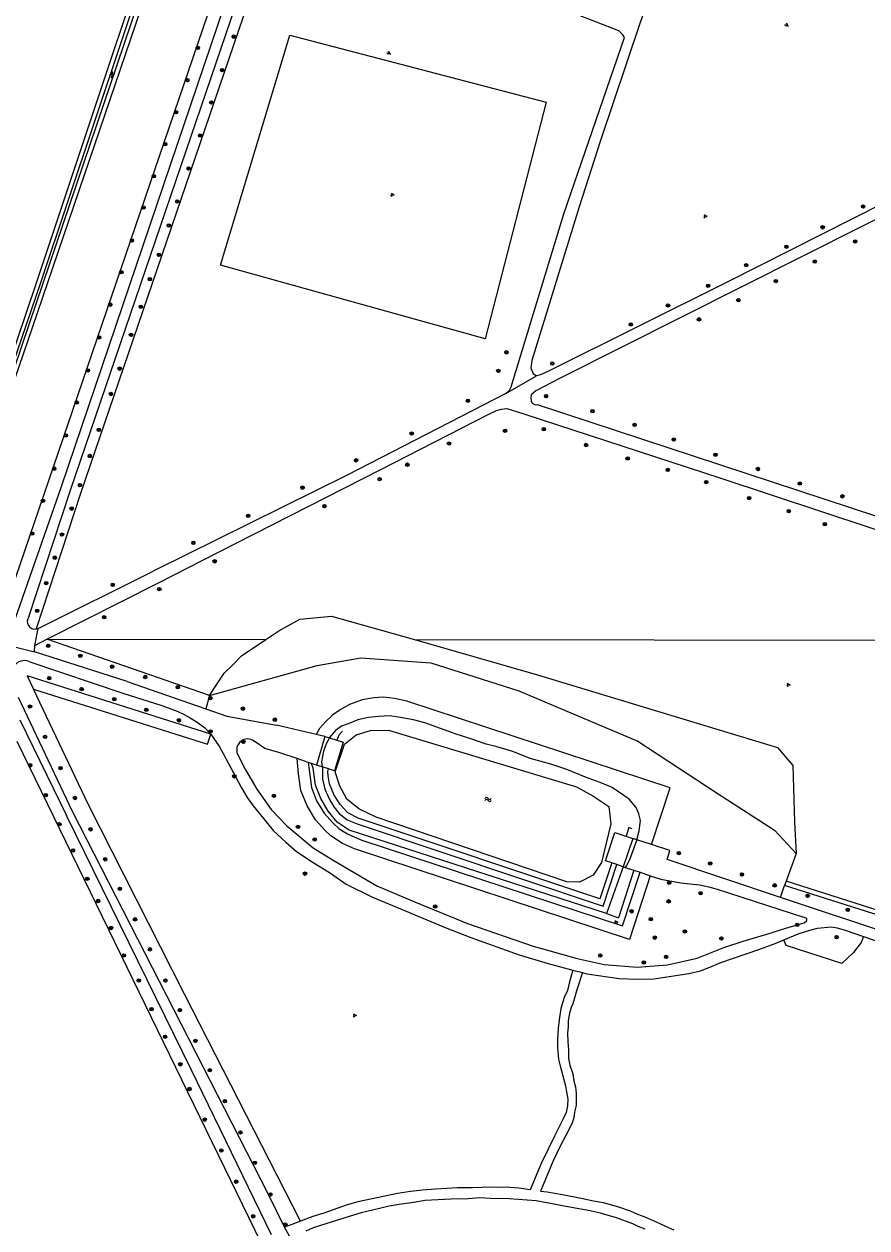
# Model space of a CAD drawing. Extents: x 128999 to 131010, y 395498 to 399007.
# Drawn here: x 130086.4 to 130283, y 397242.2 to 397522.8 of the extents above; entities that cross this region are included whole.
import ezdxf

# ---------------------------------------------------------------- set-up
doc = ezdxf.new("R2010")
doc.units = 0
for name, color, linetype in [('gg-knt-onverhard', 7, 'Continuous'), ('gg-kntw-beschoeiing', 7, 'Continuous'), ('gg-kntw-bovenkant insteek waterloop', 7, 'Continuous'), ('gg-kntw-waterlijn', 7, 'Continuous'), ('gg-kwrk-steiger', 7, 'Continuous'), ('gt-grn-groengrens', 7, 'Continuous'), ('gt-grn-groengrens NZ', 7, 'Continuous'), ('gt-symb-boom', 7, 'Continuous'), ('gt-symb-groenvak', 7, 'Continuous'), ('gt-symb-watersymbool', 7, 'Continuous')]:
    doc.layers.add(name, color=color, linetype=linetype)

# ---------------------------------------------------------------- blocks, each defined once
blk = doc.blocks.new('gt0-BOOM')
at = {"layer": 'gt-symb-boom'}
for radius in [0.4, 0.2]:
    blk.add_circle((0, 0), radius, dxfattribs=at)
blk = doc.blocks.new('gt0-GRVAK')
at = {"layer": 'gt-symb-groenvak'}
for p, q in [((-0.11, 0.19), (-0.23, 0.24)), ((-0.18, 0.15), (0.09, 0.15)), ((-0.09, 0.21), (-0.16, 0.32)), ((-0.05, 0.21), (-0.05, 0.39)), ((0, 0.21), (0.06, 0.32)), ((0.01, 0.19), (0.13, 0.24)), ((0.26, -0.05), (0.2, 0.06)), ((0.31, -0.05), (0.31, 0.13)), ((0.35, -0.05), (0.41, 0.06)), ((-0.24, -0.23), (-0.36, -0.18)), ((-0.32, -0.26), (-0.05, -0.26)), ((-0.23, -0.21), (-0.29, -0.1)), ((-0.18, -0.2), (-0.18, -0.02)), ((-0.14, -0.21), (-0.07, -0.1)), ((-0.12, -0.23), (0, -0.18)), ((0.24, -0.07), (0.12, -0.02)), ((0.17, -0.11), (0.44, -0.11)), ((0.37, -0.07), (0.49, -0.02))]:
    blk.add_line(p, q, dxfattribs=at)
blk = doc.blocks.new('gt0-WA')
at = {"layer": 'gt-symb-watersymbool'}
for centre, start, end in [((-0.32, 0.02), 28.0725, 151.9275), ((0.43, 0.42), 208.0725, 331.9275), ((-0.32, -0.43), 28.0725, 151.9275), ((0.43, -0.03), 208.0725, 331.9275)]:
    blk.add_arc(centre, 0.425, start, end, dxfattribs=at)

msp = doc.modelspace()

# ---------------------------------------------------------------- linework, layer by layer
at = {"layer": 'gg-knt-onverhard'}
for p, q in [((130089.69, 397381.96), (130116.56, 397395.3)), ((130091.75, 397379.41), (130117.81, 397392.54)), ((130088.85, 397376.46), (130088.93, 397377.99)), ((130088.93, 397377.99), (130091.75, 397379.41)), ((130110.45, 397369.54), (130088.85, 397376.46)), ((130087.77, 397374.12), (130109.45, 397366.86)), ((130110.45, 397369.54), (130128.82, 397363.19)), ((130097.72, 397339.29), (130085.1, 397365.88)), ((130085.45, 397360.61), (130096.29, 397338.35)), ((130154.53, 397357.24), (130145.3, 397359.41)), ((130142.54, 397353.98), (130140.06, 397355.69)), ((130156.59, 397356.76), (130154.53, 397357.24)), ((130152.67, 397350.72), (130150.08, 397351.6)), ((130153.45, 397350.46), (130152.67, 397350.72)), ((130154.66, 397350.05), (130153.45, 397350.46)), ((130229.31, 397332.7), (130228.42, 397333)), ((130232.73, 397331.58), (130229.31, 397332.7)), ((130226.19, 397326.4), (130222.26, 397315.52)), ((130226.19, 397326.4), (130226.63, 397326.25)), ((130226.63, 397326.25), (130228.68, 397325.57)), ((130228.68, 397325.57), (130230.09, 397325.1)), ((130230.09, 397325.1), (130232.48, 397324.29)), ((130298.64, 397307.34), (130262.88, 397319.25))]:
    msp.add_line(p, q, dxfattribs=at)
for points in [[(130197.74, 397716.66), (130187.17, 397686.78), (130095.08, 397414.93), (130083.83, 397382.72)], [(130258.42, 397600.61), (130257.69, 397601.26), (130256.8, 397601.26), (130256.23, 397600.93), (130252.67, 397587.67), (130244, 397562.42), (130238.17, 397545.67), (130230.15, 397523.18), (130220.84, 397495.67), (130215.87, 397480.24), (130204.82, 397444.37), (130204.61, 397442.72), (130205.19, 397441.36), (130205.93, 397440.83)], [(130087.51, 397384.63), (130097.21, 397414.2), (130142.9, 397548.09)], [(130198.81, 397436.72), (130199.68, 397437.52), (130200.03, 397438.26), (130212.34, 397478.59), (130226.44, 397519.68), (130226.04, 397520.36), (130225.15, 397521.22), (130199.06, 397531.4), (130167.83, 397540.21), (130145.29, 397547.34)], [(130309.56, 397494.41), (130309.5, 397493.42), (130309.33, 397492.96), (130308.91, 397492.21), (130250.57, 397462.72), (130208.61, 397441.84), (130206.9, 397441.1), (130205.93, 397440.83)], [(130310.14, 397489.85), (130211.45, 397440.25), (130205.76, 397437.3), (130205.21, 397436.89), (130204.68, 397436.42), (130204.61, 397435.71), (130204.67, 397434.97), (130204.94, 397434.49), (130205.6, 397434.1), (130206.08, 397434.16), (130358.47, 397384.05)], [(130198.81, 397436.72), (130161.75, 397417.64), (130116.56, 397395.3)], [(130117.81, 397392.54), (130131.64, 397399.67), (130169.6, 397419.02), (130194.84, 397431.93), (130196.58, 397432.72), (130197.77, 397433.07), (130199.01, 397433.21), (130203.02, 397432), (130248.93, 397416.98), (130318.71, 397393.93), (130349.02, 397384.04), (130362.98, 397379.57), (130364.18, 397379.15)], [(130089.22, 397381.82), (130089.46, 397381.87), (130089.69, 397381.96)], [(130109.45, 397366.86), (130118.52, 397364), (130122.15, 397362.66), (130123.73, 397361.9), (130125.17, 397361.13), (130127.04, 397359.91), (130128.48, 397358.84), (130129.95, 397357.32)], [(130128.82, 397363.19), (130133.69, 397361.5), (130145.3, 397359.41)], [(130129.95, 397357.32), (130132, 397354.37), (130132.88, 397352.79), (130137.17, 397344.75), (130138.49, 397342.56), (130139.84, 397340.6), (130142.3, 397337.64), (130144.5, 397334.83), (130147.51, 397332.08), (130149.96, 397329.98), (130153.85, 397327.37), (130157.65, 397325.06), (130161.55, 397322.33), (130167.66, 397319.32), (130185.04, 397312.08), (130190.66, 397309.9), (130201.92, 397305.83), (130208.63, 397303.82), (130214.41, 397302.3)], [(130136.21, 397352.62), (130138.07, 397348.98), (130140.68, 397344.47), (130144.02, 397339.74), (130147.71, 397335.94), (130153.83, 397330.82), (130158.49, 397327.89), (130168.69, 397321.95), (130177.3, 397318.26), (130189.87, 397313.17), (130205.17, 397307.85), (130215.44, 397304.96), (130221.69, 397303.58), (130229.42, 397302.98), (130236.52, 397303.54), (130243.38, 397305.09), (130249.67, 397307.57), (130254.12, 397309.03), (130259.65, 397310.68), (130264.13, 397312.09), (130268.35, 397313.35), (130268.98, 397313.84), (130269.02, 397314.3), (130268.23, 397314.67)], [(130150.08, 397351.6), (130146.06, 397352.95), (130142.54, 397353.98)], [(130222.26, 397315.52), (130162.27, 397334.95), (130159.45, 397336.75), (130157.33, 397339.31), (130155.65, 397342.29), (130154.36, 397345.43), (130153.87, 397349.37), (130153.45, 397350.46)], [(130144.15, 397240.55), (130125.48, 397278.98), (130096.29, 397338.35)], [(130147.15, 397242.35), (130143.41, 397250), (130097.72, 397339.29)], [(130262.88, 397319.25), (130236.4, 397328.06), (130237.07, 397330.16), (130232.73, 397331.58)], [(130232.48, 397324.29), (130234.93, 397323.48), (130239.59, 397322.66), (130243.94, 397322.18), (130246.14, 397321.74), (130248.11, 397321.19), (130268.23, 397314.67)], [(130263.61, 397309.33), (130267.22, 397310.79), (130269.67, 397311.64), (130271.47, 397312.1), (130274.67, 397312.4), (130276.04, 397312.17), (130277.95, 397311.59), (130282.22, 397310.11)], [(130282.22, 397310.11), (130297.23, 397304.91), (130349.75, 397287.34)], [(130216.66, 397301.71), (130217.71, 397301.43), (130225.19, 397300.35), (130229.53, 397300.21), (130233.29, 397300.22), (130241.48, 397301.48), (130244.19, 397302.15), (130246.36, 397302.95), (130248.96, 397304.03), (130257.78, 397307.1), (130261.64, 397308.53), (130263.61, 397309.33)], [(130214.41, 397302.3), (130213.62, 397299.52), (130213.14, 397297.53), (130212.43, 397295.87), (130211.63, 397293.35), (130211.21, 397290.72), (130210.98, 397288.72), (130210.82, 397286.12), (130210.85, 397284.19), (130211.06, 397281.55), (130211.44, 397280.01), (130212.7, 397275.33), (130212.9, 397273.91), (130213.28, 397272.17), (130213.2, 397270.67), (130212.82, 397269.11), (130212.13, 397267.63), (130210.11, 397263.56), (130207.03, 397257.19), (130204.5, 397251.09), (130201.85, 397251.43), (130198.7, 397251.66), (130197.05, 397251.61), (130195.5, 397251.72), (130193.19, 397251.63), (130191.03, 397251.5), (130187.5, 397251.52), (130182.35, 397251.22), (130179.38, 397251), (130176.52, 397250.65), (130173.53, 397250.2), (130164.28, 397248.31), (130161.8, 397247.59), (130156.35, 397245.66), (130153.74, 397244.88), (130150.92, 397243.77)], [(130216.66, 397301.71), (130215.35, 397297.69), (130214.38, 397294.4), (130214.04, 397293.61), (130213.67, 397292.26), (130213.34, 397290.5), (130213.31, 397289.05), (130213.16, 397287.68), (130213.26, 397285.55), (130213.42, 397283.8), (130213.4, 397281.67), (130213.7, 397280.1), (130214.41, 397278.12), (130214.67, 397276.48), (130215.02, 397275.06), (130215.19, 397273.51), (130215.21, 397270.7), (130214.77, 397269.14), (130214.64, 397267.84), (130214.2, 397266.49), (130212.8, 397263.75), (130211.54, 397261.42), (130209.81, 397257.82), (130206.88, 397250.78), (130208.42, 397250.59), (130211.98, 397250), (130216.39, 397249.15), (130219.22, 397248.48), (130221.46, 397248.08), (130225.05, 397247.07), (130227.81, 397246.15), (130229.5, 397245.41), (130231.21, 397244.8), (130234.74, 397243.2), (130236.17, 397242.51), (130237.98, 397241.77)], [(130231.3, 397241.93), (130229.69, 397242.52), (130228.39, 397243.11), (130224.61, 397244.52), (130221.09, 397245.59), (130218.44, 397246.19), (130213.27, 397247.1), (130208.74, 397248), (130205.83, 397248.49), (130199.55, 397248.96), (130195.16, 397249.07), (130192.74, 397249.21), (130190.03, 397248.97), (130186.04, 397248.89), (130179.9, 397248.57), (130177.8, 397248.21), (130173.92, 397247.62), (130171.56, 397247.3), (130167.67, 397246.31), (130165.06, 397245.71), (130162.28, 397244.88), (130153.86, 397242.24), (130152.12, 397241.42)], [(130150.92, 397243.77), (130148.87, 397242.96), (130147.15, 397242.35)]]:
    msp.add_lwpolyline(points, dxfattribs=at)
for centre, radius, start, end in [((130088.94, 397383.57), 1.78, 143.478, 279.0048), ((130086.46, 397371.6), 2.84, 62.5111, 201.0784), ((130138.56, 397353.62), 2.56, 53.9429, 203.0609)]:
    msp.add_arc(centre, radius, start, end, dxfattribs=at)
at = {"layer": 'gg-kntw-beschoeiing'}
for points in [[(130160.7, 397357.96), (130159.83, 397357.05), (130159.37, 397355.88)], [(130155.96, 397349.65), (130156.01, 397349.39), (130155.99, 397346.89), (130156.53, 397344.49), (130157.55, 397342.2), (130158.7, 397340.38), (130159.93, 397338.83), (130161.79, 397337.34), (130164.12, 397336.4), (130221.48, 397317.23), (130224.7, 397326.9)], [(130223.48, 397327.3), (130220.7, 397318.93), (130164.34, 397337.72), (130161.92, 397338.94), (130160.13, 397340.92), (130158.73, 397343.08), (130157.67, 397345.71), (130157.32, 397347.55), (130157.24, 397348.58), (130157.43, 397349.19)], [(130228.28, 397335.25), (130227.5, 397335.5), (130226.83, 397333.53)]]:
    msp.add_lwpolyline(points, dxfattribs=at)
at = {"layer": 'gg-kntw-bovenkant insteek waterloop'}
for points in [[(130063.78, 397387.11), (130089.4, 397462.78), (130127.28, 397576.25)], [(130129.33, 397572.56), (130088.31, 397452.02), (130065.7, 397386.13), (130064.9, 397386.22), (130063.78, 397387.11)], [(130229.31, 397332.7), (130229.89, 397334.75), (130230.18, 397337.2), (130229.83, 397338.71), (130229.18, 397340.23), (130227.57, 397342.16), (130223.55, 397344.84), (130220.78, 397346.05), (130217.34, 397347.24), (130212.99, 397349.03), (130209.32, 397350.27), (130204.45, 397351.62), (130200.41, 397353.29), (130196.46, 397354.45), (130194.19, 397355), (130190.13, 397356.37), (130187.2, 397357.26), (130179.89, 397359.9), (130177.24, 397360.67), (130173.73, 397361.28), (130171.67, 397361.53), (130169.15, 397361.42), (130166.77, 397361.16), (130164.26, 397360.66), (130162.04, 397359.74), (130160.45, 397359.16), (130159.09, 397358.17), (130157.69, 397356.5), (130157.65, 397356.43)], [(130157.65, 397356.43), (130156.98, 397355.2), (130156.29, 397353.36), (130155.82, 397350.84), (130155.96, 397349.65)], [(130229.31, 397332.7), (130227.63, 397327.97), (130226.94, 397326.66), (130226.63, 397326.25)]]:
    msp.add_lwpolyline(points, dxfattribs=at)
at = {"layer": 'gg-kntw-waterlijn'}
for points in [[(130128.13, 397575.63), (130090.22, 397462.5), (130064.61, 397387.6), (130065.63, 397387.95), (130087.69, 397453.04), (130128.72, 397574.14)], [(130215.26, 397344.98), (130219.09, 397342.91), (130222.82, 397340.45), (130223.29, 397336.42), (130221.07, 397327.39), (130219.12, 397324.4), (130215.98, 397322.82), (130212.98, 397322.85), (130168.55, 397337.96), (130164.49, 397339.92), (130161.67, 397342.13), (130160.05, 397345.15), (130158.96, 397348.55), (130161.18, 397354.93), (130163.88, 397357.14), (130167.21, 397358.16), (130171.39, 397358.26), (130215.26, 397344.98)]]:
    msp.add_lwpolyline(points, dxfattribs=at)
at = {"layer": 'gg-kwrk-steiger'}
for p, q in [((130156.59, 397356.76), (130154.66, 397350.05)), ((130156.59, 397356.76), (130157.65, 397356.43)), ((130155.96, 397349.65), (130154.66, 397350.05)), ((130157.43, 397349.19), (130155.96, 397349.65)), ((130228.42, 397333), (130226.19, 397326.4)), ((130224.7, 397326.9), (130223.48, 397327.3)), ((130226.19, 397326.4), (130224.7, 397326.9))]:
    msp.add_line(p, q, dxfattribs=at)
for points in [[(130157.65, 397356.43), (130160.85, 397355.41), (130158.84, 397348.75), (130157.43, 397349.19)], [(130223.48, 397327.3), (130222.04, 397327.78), (130224.23, 397334.39), (130228.42, 397333)]]:
    msp.add_lwpolyline(points, dxfattribs=at)
at = {"layer": 'gt-grn-groengrens'}
for p, q in [((130198.81, 397436.72), (130205.93, 397440.83)), ((130088.93, 397377.99), (130089.69, 397381.96)), ((130078.25, 397379.2), (130088.85, 397376.46)), ((130129.65, 397366.34), (130091.75, 397379.41)), ((130129.65, 397366.34), (130128.82, 397363.19)), ((130141.71, 397238.73), (130084.79, 397355.62)), ((130266.47, 397329.5), (130264.18, 397323.04)), ((130228.68, 397325.57), (130225.05, 397314.5)), ((130264.18, 397323.04), (130263.82, 397322.05)), ((130363.96, 397290.18), (130263.82, 397322.05)), ((130364.33, 397291.15), (130264.18, 397323.04)), ((130222.26, 397315.52), (130225.05, 397314.5)), ((130214.41, 397302.3), (130216.66, 397301.71)), ((130149.16, 397238.7), (130147.15, 397242.35))]:
    msp.add_line(p, q, dxfattribs=at)
for points in [[(130139.3, 397554.63), (130080.94, 397383.58), (130083.83, 397382.72)], [(130145.29, 397547.34), (130099.58, 397413.39), (130089.22, 397381.82)], [(130132.21, 397466.6), (130148.37, 397520.21), (130208.18, 397504.65), (130193.97, 397449.42), (130132.21, 397466.6)], [(130142.79, 397379.36), (130145.81, 397381.4), (130150.72, 397384.14), (130158.12, 397384.83), (130177.45, 397379.33)], [(130129.65, 397366.34), (130133.07, 397371.51), (130135.17, 397373.5), (130137.11, 397375.53), (130142.79, 397379.36)], [(130177.45, 397379.33), (130206.19, 397371.15), (130262.12, 397354.22), (130265.73, 397349.99), (130266.15, 397336.81), (130266.47, 397329.5)], [(130129.65, 397366.34), (130154.78, 397373.33), (130164.93, 397375.11), (130181.31, 397373.93), (130201.84, 397367.38), (130214.46, 397362.02), (130229.54, 397355.7), (130248.1, 397343.53), (130261.46, 397334.95), (130266.47, 397329.5)], [(130129.95, 397357.32), (130087.15, 397370.88), (130088.62, 397367.79)], [(130088.62, 397367.79), (130129.19, 397354.93), (130129.95, 397357.32)], [(130150.92, 397243.77), (130123.85, 397296.7), (130101.33, 397341.01), (130088.62, 397367.79)], [(130232.73, 397331.58), (130237.14, 397344.79), (130175.66, 397364.98), (130172.83, 397365.63), (130170.15, 397365.89), (130167.99, 397365.73), (130165.3, 397365.27), (130162.29, 397364.23), (130160.15, 397362.97), (130158.32, 397361.72), (130156.76, 397360.19), (130155.36, 397358.58), (130154.53, 397357.24)], [(130232.48, 397324.29), (130227.6, 397309.45), (130163.5, 397330.53), (130160.66, 397331.83), (130157.93, 397333.63), (130156.55, 397334.93), (130154.39, 397337.36), (130152.41, 397340.6), (130151, 397344.17), (130150.42, 397348.01), (130150.08, 397351.6)], [(130152.67, 397350.72), (130153.43, 397344.83), (130154.66, 397341.72), (130156.4, 397338.86), (130158.44, 397336.59), (130159.88, 397335.23), (130161.83, 397334.04), (130163.54, 397333.26), (130165.18, 397332.61), (130226.01, 397312.61), (130230.09, 397325.1)], [(130262.88, 397319.25), (130263.47, 397321.07), (130263.82, 397322.05)], [(130282.22, 397310.11), (130281.7, 397308.71), (130279.89, 397306.39), (130277.12, 397303.81), (130264.21, 397308.05), (130263.61, 397309.33)]]:
    msp.add_lwpolyline(points, dxfattribs=at)
at = {"layer": 'gt-grn-groengrens NZ'}
for p, q in [((130091.75, 397379.41), (130142.79, 397379.36)), ((130177.45, 397379.33), (130364.18, 397379.15))]:
    msp.add_line(p, q, dxfattribs=at)

# ---------------------------------------------------------------- block references
at = {"layer": 'gt-symb-boom'}
for p in [(130135.32, 397519.9), (130126.94, 397517.27), (130132.6, 397512.11), (130124.5, 397509.76), (130130.1, 397504.54), (130121.87, 397502.27), (130119.32, 397494.83), (130127.48, 397496.84), (130124.79, 397489.17), (130116.68, 397487.35), (130122.15, 397481.49), (130114.28, 397480.05), (130282.11, 397480.28), (130120.18, 397475.88), (130272.68, 397475.45), (130111.57, 397472.37), (130280.26, 397472.16), (130264.23, 397470.92), (130117.87, 397469.03), (130254.87, 397466.61), (130270.84, 397467.47), (130109.1, 397465.02), (130115.74, 397463.36), (130245.97, 397461.83), (130261.76, 397462.92), (130253.02, 397458.46), (130106.52, 397457.43), (130113.63, 397456.94), (130236.61, 397457.24), (130227.92, 397452.82), (130243.83, 397453.99), (130103.94, 397449.78), (130111.36, 397450.37), (130198.95, 397446.31), (130101.3, 397442.09), (130108.72, 397442.5), (130197.04, 397441.97), (130209.62, 397443.7), (130106.68, 397436.6), (130208.18, 397436.08), (130098.71, 397434.63), (130189.94, 397435.02), (130219, 397432.59), (130103.85, 397428.25), (130176.82, 397427.37), (130198.6, 397428.03), (130207.64, 397428.39), (130228.81, 397429.4), (130096.15, 397426.92), (130185.53, 397425.04), (130217.5, 397424.7), (130237.95, 397425.96), (130101.75, 397422.13), (130247.69, 397422.43), (130093.45, 397419.18), (130163.85, 397421.14), (130175.82, 397420.12), (130227.21, 397421.57), (130236.55, 397418.9), (130257.59, 397419.11), (130169.35, 397416.74), (130245.53, 397416.06), (130099.46, 397415.35), (130151.36, 397414.76), (130267.35, 397415.71), (130090.83, 397411.67), (130156.48, 397410.45), (130255.55, 397412.33), (130277.29, 397412.74), (130097.52, 397409.87), (130138.69, 397408.21), (130264.78, 397409.29), (130273.2, 397406.24), (130088.3, 397404.05), (130095.26, 397403.82), (130125.92, 397401.9), (130093.59, 397398.44), (130130.87, 397397.59), (130091.58, 397392.51), (130107.1, 397392.1), (130117.96, 397391.12), (130089.48, 397386.07), (130105.09, 397384.55), (130092.05, 397377.9), (130099.54, 397375.53), (130106.96, 397373.04), (130092.29, 397370.36), (130114.68, 397370.61), (130099.84, 397367.81), (130122.29, 397368.25), (130129.89, 397365.69), (130087.8, 397363.73), (130107.47, 397365.46), (130114.93, 397362.99), (130137.45, 397363.23), (130122.54, 397360.52), (130144.91, 397360.67), (130129.9, 397357.93), (130091.31, 397356.67), (130137.57, 397355.48), (130087.86, 397350.03), (130094.92, 397349.39), (130135.47, 397347.47), (130091.5, 397343.1), (130098.28, 397342.42), (130144.7, 397342.93), (130094.64, 397336.33), (130101.93, 397335.11), (130150.31, 397335.68), (130154.2, 397332.73), (130097.85, 397330.18), (130239.12, 397329.57), (130105.35, 397328.12), (130246.44, 397327.17), (130101.17, 397323.59), (130151.95, 397324.78), (130253.85, 397324.57), (130108.77, 397321.25), (130236.88, 397322.65), (130261.5, 397322.05), (130103.7, 397318.4), (130236.76, 397318.32), (130244.21, 397320.21), (130269.18, 397319.6), (130182.3, 397317.11), (130228.12, 397316), (130278.54, 397316.35), (130112.29, 397314.12), (130232.61, 397314.16), (130266.73, 397312.82), (130106.7, 397312.11), (130233.52, 397309.86), (130240.53, 397311.29), (130249.06, 397309.67), (130275.94, 397309.98), (130115.77, 397307.13), (130109.71, 397305.69), (130220.8, 397305.69), (130230.98, 397304.07), (130236.16, 397305.37), (130113.19, 397299.88), (130119.38, 397299.87), (130116.13, 397293.18), (130122.76, 397292.97), (130119.31, 397286.75), (130126.39, 397285.79), (130122.86, 397280.33), (130129.73, 397278.94), (130125, 397274.57), (130133.26, 397271.74), (130128.56, 397267.43), (130136.88, 397264.46), (130132.42, 397260.23), (130140.24, 397257.39), (130135.89, 397252.97), (130143.86, 397249.99), (130139.85, 397244.9), (130147.35, 397243.01)]:
    msp.add_blockref('gt0-BOOM', p, dxfattribs=at)
at = {"layer": 'gt-symb-groenvak'}
for p, rotation in [((130264.3, 397522.65), -25.667875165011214), ((130171.51, 397516.1), -25.667875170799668), ((130172.28, 397483.07), 7.352379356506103), ((130245.28, 397478.04), 7.352379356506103), ((130264.66, 397368.81), 7.352379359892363), ((130224.48, 397313.48), 7.352379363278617), ((130163.51, 397291.73), 7.352379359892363)]:
    msp.add_blockref('gt0-GRVAK', p, dxfattribs=dict(at, rotation=rotation))
at = {"layer": 'gt-symb-watersymbool', "rotation": -108.72486806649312}
msp.add_blockref('gt0-WA', (130106.95, 397511.04), dxfattribs=at)
at = {"layer": 'gt-symb-watersymbool'}
msp.add_blockref('gt0-WA', (130194.59, 397342.07), dxfattribs=at)

doc.saveas('drawing.dxf')
